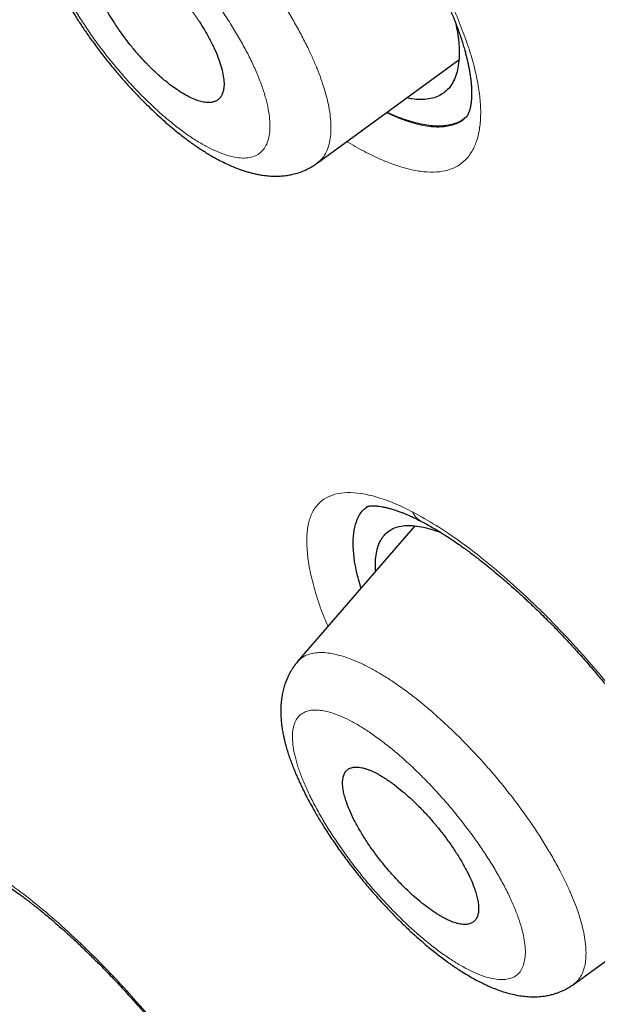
# Model space of a CAD drawing. Header units: millimetres. Extents: x 8 to 473, y 11 to 654.
# Tile 40 of 656: x 398.73 to 404, y 167.23 to 176.22. Entities that reach past the tile are written whole.
import ezdxf

# ---------------------------------------------------------------- set-up
doc = ezdxf.new("R2010")
doc.units = ezdxf.units.MM

msp = doc.modelspace()

# ---------------------------------------------------------------- linework, layer by layer
at = {"color": 7, "linetype": 'Continuous', "lineweight": 30}
for p, q in [((401.4457, 174.9048), (402.7396, 175.8477)), ((402.3381, 171.5961), (401.2658, 170.3557)), ((403.7857, 167.4132), (405.0742, 168.3521))]:
    msp.add_line(p, q, dxfattribs=at)
at = {"color": 8, "linetype": 'Continuous', "lineweight": 0}
msp.add_arc((402.4839, 171.7985), 0.1829, 203.8377, 241.80926, dxfattribs=at)
at = {"color": 7, "linetype": 'Continuous', "lineweight": 30}
for points, knots in [([(461.4343, 127.8744), (461.5028, 128.5627), (461.6393, 129.9326), (461.5397, 132.2118), (461.2898, 134.581), (460.9014, 137.0323), (460.3617, 139.7996), (459.6453, 142.8964), (458.7444, 146.3221), (457.6424, 150.206), (456.3447, 154.5431), (454.9302, 159.3122), (453.4496, 164.132), (451.8166, 169.0606), (450.26, 173.2838), (448.8522, 176.7547), (447.6792, 179.4251), (446.3576, 182.1693), (444.8471, 184.9928), (443.2049, 187.7272), (441.4397, 190.3395), (439.5907, 192.787), (437.5671, 195.1633), (435.4395, 197.4214), (433.265, 199.5544), (430.7073, 201.9013), (427.7673, 204.412), (424.4579, 207.0336), (421.1659, 209.4809), (417.8983, 211.771), (414.664, 213.894), (411.4751, 215.8488), (408.338, 217.6554), (405.2417, 219.3719), (402.1573, 221.0766), (399.0852, 222.7098), (396.0436, 224.2145), (393.0598, 225.5415), (390.1579, 226.6715), (387.3493, 227.6059), (384.6502, 228.3104), (382.3814, 228.6889), (380.5285, 228.788), (379.054, 228.6783), (377.7344, 228.3298), (376.6343, 227.685), (375.8051, 226.7211), (375.2059, 225.4174), (374.8688, 224.0286), (374.8192, 222.9724), (374.8004, 222.5711)], [0, 0, 0, 0, 0.0200047, 0.0398126, 0.0594823, 0.0790442, 0.098539, 0.1240032, 0.1493793, 0.1746635, 0.2089867, 0.2432628, 0.2776948, 0.3122934, 0.3470638, 0.3645565, 0.3821766, 0.3999474, 0.417905, 0.4360854, 0.4514078, 0.4669063, 0.4824142, 0.4977299, 0.5128612, 0.5278497, 0.5501285, 0.5722459, 0.5942634, 0.6162413, 0.6382062, 0.660093, 0.6818368, 0.7033851, 0.7249325, 0.7466767, 0.7685648, 0.7905255, 0.8125089, 0.8345238, 0.8566401, 0.8789195, 0.893908, 0.9090407, 0.9243532, 0.9398664, 0.9553564, 0.9706894, 0.9888644, 1, 1, 1, 1]), ([(459.2222, 127.7834), (459.279, 128.3336), (459.3924, 129.4332), (459.3537, 131.2404), (459.2029, 133.1259), (458.9459, 135.0845), (458.6061, 137.0963), (458.1198, 139.5444), (457.444, 142.4532), (456.5504, 145.8362), (455.5256, 149.4267), (454.3873, 153.2102), (453.1931, 157.1632), (451.9702, 161.1366), (450.6689, 165.1609), (449.2429, 169.2583), (447.9127, 172.7478), (446.7404, 175.5931), (445.7907, 177.7591), (444.7549, 179.9606), (443.6155, 182.1989), (442.3526, 184.4722), (441.0655, 186.5811), (439.779, 188.5047), (438.5312, 190.231), (437.1895, 191.9343), (435.6066, 193.7805), (433.7754, 195.7367), (431.7133, 197.7753), (429.4721, 199.8488), (427.0635, 201.9417), (424.497, 204.0378), (421.9262, 206.0238), (419.3606, 207.9095), (416.5941, 209.8481), (413.6375, 211.7986), (410.5048, 213.7281), (407.4068, 215.5186), (404.335, 217.224), (401.2742, 218.913), (398.2378, 220.5209), (395.2467, 221.9921), (392.5157, 223.1967), (390.0459, 224.1619), (387.8266, 224.9278), (385.6774, 225.5555), (383.6119, 226.0252), (381.7621, 226.2952), (380.1355, 226.3661), (378.7339, 226.2476), (377.5948, 225.9367), (376.7116, 225.4582), (376.0551, 224.8609), (375.5363, 224.1143), (375.1031, 223.1429), (374.7939, 221.9195), (374.6336, 220.4353), (374.6208, 218.8354), (374.7274, 217.1489), (374.9311, 215.3964), (375.3048, 212.9936), (375.9234, 209.8987), (376.8482, 206.079), (377.9052, 202.1902), (379.0464, 198.262), (380.2194, 194.3206), (381.3492, 190.5854), (382.4801, 187.0244), (383.6278, 183.6312), (384.8807, 180.1829), (386.1041, 177.1008), (386.9838, 174.9915), (387.4082, 174.0516), (387.4899, 173.8705)], [0, 0, 0, 0, 0.012215, 0.024412, 0.036596, 0.048766, 0.060927, 0.073082, 0.092172, 0.111249, 0.13031, 0.151946, 0.173571, 0.195212, 0.216878, 0.238563, 0.260269, 0.271132, 0.282006, 0.292893, 0.303792, 0.314705, 0.32563, 0.333834, 0.342045, 0.350258, 0.35847, 0.369407, 0.38033, 0.391239, 0.404312, 0.417369, 0.430424, 0.443476, 0.456526, 0.472832, 0.489119, 0.505383, 0.521624, 0.537868, 0.55414, 0.570431, 0.586733, 0.59978, 0.61283, 0.625882, 0.638943, 0.652018, 0.662926, 0.673848, 0.684783, 0.692993, 0.701206, 0.709417, 0.717621, 0.728547, 0.739459, 0.750357, 0.761244, 0.772118, 0.782981, 0.804686, 0.826372, 0.848038, 0.869678, 0.891304, 0.912939, 0.931134, 0.949343, 0.967563, 0.985796, 0.997263, 1, 1, 1, 1]), ([(400.8524, 178.7216), (400.8887, 178.6901), (400.9601, 178.6278), (401.0661, 178.5297), (401.1688, 178.4306), (401.2784, 178.3203), (401.3939, 178.1987), (401.5137, 178.0663), (401.6265, 177.9358), (401.7321, 177.808), (401.8305, 177.6837), (401.9218, 177.5636), (402.006, 177.4482), (402.0834, 177.3379), (402.1582, 177.2269), (402.2297, 177.1165), (402.2976, 177.0072), (402.3584, 176.9049), (402.4133, 176.8088), (402.4601, 176.7232), (402.5, 176.6476), (402.5339, 176.5811), (402.5645, 176.5188), (402.5923, 176.4605), (402.6183, 176.4038), (402.6418, 176.351), (402.6638, 176.2994), (402.6846, 176.249), (402.7057, 176.1956), (402.7269, 176.1392), (402.7476, 176.0809), (402.7665, 176.0239), (402.7827, 175.9715), (402.7956, 175.9263), (402.8058, 175.8881), (402.8141, 175.8547), (402.8215, 175.8224), (402.8289, 175.7878), (402.836, 175.75), (402.8424, 175.7112), (402.8475, 175.6736), (402.8514, 175.6371), (402.8541, 175.6018), (402.8556, 175.5661), (402.8558, 175.5314), (402.8546, 175.5009), (402.8527, 175.476), (402.8504, 175.4562), (402.8477, 175.4381), (402.8441, 175.4181), (402.8391, 175.3976), (402.8333, 175.3787), (402.8275, 175.3634), (402.8231, 175.3539), (402.8201, 175.348), (402.8183, 175.3448), (402.8165, 175.3417), (402.8146, 175.3385), (402.8121, 175.3348), (402.8092, 175.3308), (402.8057, 175.3264), (402.8028, 175.3236), (402.8012, 175.3221)], [0, 0, 0, 0, 0.028891, 0.056927, 0.084129, 0.110513, 0.14444, 0.176966, 0.208113, 0.237901, 0.266347, 0.293467, 0.319272, 0.343772, 0.366967, 0.392961, 0.416992, 0.439695, 0.461233, 0.48161, 0.49771, 0.513009, 0.52751, 0.541216, 0.55417, 0.568015, 0.579539, 0.592037, 0.605507, 0.619943, 0.635345, 0.651226, 0.66562, 0.67832, 0.689334, 0.698664, 0.707912, 0.718776, 0.731, 0.744365, 0.757678, 0.770286, 0.784097, 0.798179, 0.813521, 0.829194, 0.840994, 0.851094, 0.861159, 0.873019, 0.889235, 0.90476, 0.919847, 0.934301, 0.93931, 0.94389, 0.948562, 0.955034, 0.963428, 0.97373, 0.985926, 1, 1, 1, 1]), ([(398.9732, 177.8897), (398.9635, 177.8781), (398.9461, 177.8569), (398.9248, 177.8261), (398.9091, 177.8007), (398.8971, 177.7793), (398.8869, 177.7597), (398.8776, 177.7401), (398.8644, 177.7098), (398.8493, 177.6691), (398.8341, 177.6159), (398.823, 177.5625), (398.8152, 177.506), (398.8109, 177.4471), (398.8104, 177.3841), (398.8137, 177.3225), (398.8199, 177.2637), (398.8285, 177.2067), (398.8397, 177.1486), (398.8542, 177.0871), (398.8718, 177.023), (398.8925, 176.9572), (398.9126, 176.8997), (398.9312, 176.8501), (398.9491, 176.8051), (398.9677, 176.7607), (398.9849, 176.7213), (398.9992, 176.6898), (399.0115, 176.6634), (399.027, 176.6308), (399.0481, 176.5878), (399.0768, 176.5317), (399.1091, 176.4713), (399.1455, 176.4062), (399.186, 176.337), (399.2327, 176.2608), (399.2862, 176.1775), (399.347, 176.0876), (399.4154, 175.9917), (399.4916, 175.8907), (399.5734, 175.7883), (399.6571, 175.6894), (399.7384, 175.5984), (399.8155, 175.5165), (399.8879, 175.4432), (399.9553, 175.3781), (400.0173, 175.3208), (400.0738, 175.2708), (400.1265, 175.226), (400.1749, 175.1863), (400.2198, 175.151), (400.2601, 175.1205), (400.295, 175.0951), (400.3282, 175.0715), (400.3631, 175.0476), (400.4028, 175.0215), (400.4449, 174.9952), (400.4915, 174.9675), (400.5433, 174.9386), (400.5991, 174.9101), (400.6521, 174.8855), (400.7021, 174.8644), (400.7478, 174.8472), (400.7893, 174.8334), (400.8256, 174.8225), (400.8609, 174.8133), (400.8979, 174.805), (400.9428, 174.7968), (400.995, 174.7901), (401.0519, 174.7869), (401.1072, 174.7878), (401.1585, 174.7924), (401.2115, 174.8012), (401.2658, 174.8149), (401.3095, 174.8305), (401.3384, 174.8429), (401.3574, 174.8518), (401.3814, 174.8642), (401.4119, 174.8817), (401.4332, 174.8966), (401.445, 174.9049)], [0, 0, 0, 0, 0.011136, 0.020237, 0.027291, 0.032775, 0.038148, 0.043511, 0.048845, 0.06285, 0.076132, 0.090855, 0.104659, 0.120068, 0.136643, 0.153032, 0.166946, 0.180742, 0.195794, 0.209823, 0.225816, 0.242278, 0.256648, 0.266394, 0.277011, 0.287932, 0.296974, 0.303925, 0.309333, 0.314932, 0.32603, 0.338365, 0.352676, 0.366513, 0.381866, 0.398745, 0.417163, 0.437141, 0.458646, 0.48156, 0.505867, 0.529704, 0.552022, 0.572844, 0.592182, 0.610042, 0.626427, 0.641336, 0.654767, 0.668049, 0.679642, 0.690186, 0.699796, 0.707059, 0.716292, 0.72721, 0.738377, 0.749602, 0.764224, 0.779595, 0.794027, 0.806652, 0.819833, 0.830408, 0.839757, 0.848756, 0.858172, 0.868917, 0.883565, 0.898538, 0.912558, 0.92537, 0.937187, 0.952371, 0.966292, 0.970466, 0.974941, 0.981286, 0.989649, 1, 1, 1, 1]), ([(400.1671, 175.577), (400.1898, 175.5622), (400.2341, 175.5332), (400.2952, 175.5016), (400.3497, 175.479), (400.3912, 175.467), (400.422, 175.4614), (400.4442, 175.4592), (400.4644, 175.459), (400.4827, 175.4607), (400.4992, 175.464), (400.5139, 175.4688), (400.5329, 175.4775), (400.554, 175.4931), (400.5741, 175.5192), (400.5881, 175.5518), (400.5969, 175.5946), (400.5981, 175.6495), (400.5892, 175.7177), (400.5706, 175.7923), (400.5429, 175.8728), (400.5063, 175.9588), (400.464, 176.0428), (400.4188, 176.1226), (400.3841, 176.1786), (400.3585, 176.2175), (400.3442, 176.2389), (400.3294, 176.2604), (400.3142, 176.282), (400.2987, 176.3035), (400.2829, 176.3251), (400.2609, 176.3543), (400.2307, 176.3932), (400.1897, 176.4438), (400.1414, 176.4999), (400.0858, 176.5606), (400.0228, 176.6243), (399.9658, 176.6771), (399.9173, 176.7188), (399.8788, 176.7501), (399.8392, 176.7804), (399.7891, 176.816), (399.7312, 176.8525), (399.6692, 176.8849), (399.6144, 176.9073), (399.5729, 176.9192), (399.5423, 176.9246), (399.5204, 176.9267), (399.5005, 176.9267), (399.4826, 176.925), (399.4666, 176.9217), (399.4523, 176.917), (399.4337, 176.9084), (399.4127, 176.893), (399.3927, 176.8669), (399.3788, 176.8343), (399.3701, 176.7915), (399.369, 176.7368), (399.378, 176.6688), (399.3965, 176.5946), (399.4239, 176.5145), (399.4603, 176.4287), (399.5023, 176.3448), (399.5473, 176.2649), (399.5838, 176.2059), (399.6132, 176.1611), (399.6337, 176.1309), (399.6549, 176.1006), (399.6769, 176.0702), (399.7097, 176.0261), (399.756, 175.9671), (399.8157, 175.8965), (399.8602, 175.8478), (399.8862, 175.8205), (399.8945, 175.8118), (399.903, 175.803), (399.9116, 175.7943), (399.9202, 175.7856), (399.926, 175.7798), (399.9294, 175.7765), (399.9308, 175.7751), (399.9361, 175.7698), (399.9474, 175.7588), (399.9665, 175.7405), (399.9929, 175.7158), (400.0267, 175.6857), (400.0677, 175.6511), (400.1157, 175.6132), (400.1492, 175.5896), (400.1671, 175.577)], [0, 0, 0, 0, 0.018738, 0.036585, 0.05354, 0.069604, 0.078385, 0.086876, 0.095074, 0.102982, 0.110599, 0.117924, 0.124959, 0.14108, 0.157057, 0.172893, 0.188587, 0.209288, 0.229743, 0.249952, 0.269535, 0.289611, 0.310182, 0.325941, 0.34198, 0.346616, 0.351275, 0.355957, 0.360662, 0.36539, 0.370141, 0.374915, 0.384757, 0.39625, 0.409394, 0.424188, 0.440631, 0.458725, 0.468395, 0.478477, 0.488973, 0.499881, 0.519, 0.537121, 0.554243, 0.570368, 0.579135, 0.587577, 0.595693, 0.603482, 0.610946, 0.618083, 0.624894, 0.641089, 0.657118, 0.672982, 0.688681, 0.709355, 0.729741, 0.749842, 0.76933, 0.789348, 0.809897, 0.825665, 0.841733, 0.848247, 0.85481, 0.861421, 0.868081, 0.874789, 0.890624, 0.907754, 0.923902, 0.926092, 0.928299, 0.930523, 0.932765, 0.935023, 0.937299, 0.937337, 0.93763, 0.93844, 0.941495, 0.946463, 0.953344, 0.962139, 0.972847, 0.985468, 1, 1, 1, 1]), ([(402.7093, 176.1856), (402.7154, 176.1558), (402.728, 176.095), (402.7386, 176.0097), (402.7438, 175.923), (402.7409, 175.8385), (402.7287, 175.758), (402.7073, 175.687), (402.6768, 175.626), (402.6373, 175.5753), (402.5889, 175.5355), (402.5317, 175.5071), (402.4663, 175.4901), (402.3928, 175.4849), (402.3253, 175.4883), (402.28, 175.4977), (402.2639, 175.5011)], [0, 0, 0, 0, 0.0615614, 0.1258024, 0.1899868, 0.2669429, 0.3438405, 0.4206809, 0.4974676, 0.5742145, 0.6509541, 0.72771, 0.8044401, 0.8811911, 0.9579953, 1, 1, 1, 1]), ([(402.8025, 175.3273), (402.7978, 175.3222), (402.7683, 175.2901), (402.6911, 175.2596), (402.5713, 175.239), (402.4311, 175.2497), (402.2735, 175.2917), (402.157, 175.3331), (402.0906, 175.3681), (402.0853, 175.3709)], [0, 0, 0, 0, 0.03554, 0.226122, 0.416182, 0.605642, 0.794759, 0.983746, 1, 1, 1, 1]), ([(401.8964, 171.7697), (401.8968, 171.77), (401.8976, 171.7706), (401.8987, 171.771), (401.8997, 171.7714), (401.901, 171.7719), (401.9027, 171.7726), (401.9047, 171.7732), (401.9078, 171.7742), (401.9127, 171.7754), (401.9199, 171.7769), (401.9273, 171.7779), (401.9342, 171.7786), (401.94, 171.779), (401.9462, 171.7794), (401.9537, 171.7796), (401.9637, 171.7795), (401.976, 171.7791), (401.9891, 171.7782), (402.0016, 171.777), (402.0181, 171.7749), (402.0404, 171.7714), (402.0685, 171.7657), (402.0982, 171.7584), (402.1262, 171.7506), (402.1545, 171.7418), (402.184, 171.7318), (402.2139, 171.7208), (402.2433, 171.7091), (402.2721, 171.6971), (402.3069, 171.6817), (402.3491, 171.6619), (402.3807, 171.6458), (402.3976, 171.6372)], [0, 0, 0, 0, 0.04839, 0.089061, 0.121942, 0.146989, 0.168045, 0.187891, 0.206534, 0.240588, 0.275961, 0.310345, 0.329446, 0.347602, 0.365413, 0.383774, 0.407917, 0.437793, 0.466617, 0.491561, 0.512597, 0.559915, 0.606443, 0.646764, 0.690334, 0.722178, 0.759, 0.802174, 0.831144, 0.863033, 0.90148, 0.947121, 1, 1, 1, 1]), ([(401.8469, 171.0278), (401.8344, 171.0711), (401.7898, 171.2256), (401.7697, 171.4043), (401.7815, 171.5614), (401.8101, 171.6591), (401.8489, 171.7287), (401.8851, 171.7567), (401.8986, 171.7672)], [0, 0, 0, 0, 0.121969, 0.435876, 0.592911, 0.749944, 0.906871, 1, 1, 1, 1]), ([(401.9805, 171.1824), (401.9804, 171.1833), (401.9767, 171.2157), (401.978, 171.2717), (401.985, 171.3494), (402.0025, 171.4168), (402.0289, 171.4747), (402.0647, 171.5223), (402.1098, 171.5591), (402.1639, 171.5847), (402.2266, 171.599), (402.2973, 171.6019), (402.3753, 171.5941), (402.4605, 171.5746), (402.5287, 171.5541), (402.57, 171.5368), (402.5789, 171.5331)], [0, 0, 0, 0, 0.002439, 0.083401, 0.164452, 0.245601, 0.326867, 0.408284, 0.489907, 0.571687, 0.653233, 0.734585, 0.8158, 0.896908, 0.97793, 1, 1, 1, 1]), ([(402.3976, 171.6372), (402.4301, 171.6198), (402.493, 171.5861), (402.5892, 171.5276), (402.6818, 171.4674), (402.7702, 171.4061), (402.8536, 171.3451), (402.9315, 171.2857), (403.0034, 171.2286), (403.069, 171.1749), (403.128, 171.1252), (403.1818, 171.0788), (403.2296, 171.0367), (403.2708, 170.9997), (403.3055, 170.9681), (403.3372, 170.9389), (403.3695, 170.9088), (403.4053, 170.875), (403.4462, 170.8358), (403.4938, 170.7894), (403.5512, 170.7324), (403.6189, 170.6637), (403.6974, 170.5818), (403.784, 170.4887), (403.8711, 170.3919), (403.9572, 170.2929), (404.0389, 170.196), (404.118, 170.0993), (404.1905, 170.0079), (404.2574, 169.9212), (404.3182, 169.8402), (404.3728, 169.7657), (404.4187, 169.7015), (404.4565, 169.6477), (404.4841, 169.6077), (404.5034, 169.5795), (404.5169, 169.5595), (404.5301, 169.5399), (404.5446, 169.5182), (404.5619, 169.4922), (404.5841, 169.4583), (404.6126, 169.4143), (404.6476, 169.3591), (404.6879, 169.2943), (404.7321, 169.2209), (404.7775, 169.1432), (404.828, 169.0534), (404.88, 168.9566), (404.9312, 168.8551), (404.9753, 168.7622), (405.0145, 168.6739), (405.0488, 168.5909), (405.0783, 168.5136), (405.1022, 168.4458), (405.1212, 168.3869), (405.1362, 168.3364), (405.1478, 168.2938), (405.1555, 168.2626), (405.1606, 168.2408), (405.1642, 168.2251), (405.1678, 168.208), (405.172, 168.1872), (405.1767, 168.1621), (405.1813, 168.1336), (405.1853, 168.1053), (405.1884, 168.0779), (405.1906, 168.0523), (405.1919, 168.0286), (405.1925, 168.0086), (405.1926, 167.9928), (405.1923, 167.9797), (405.1916, 167.9609), (405.1898, 167.9381), (405.1863, 167.9143), (405.1821, 167.8946), (405.1778, 167.8803), (405.174, 167.8704), (405.171, 167.864), (405.1688, 167.86), (405.1673, 167.8575), (405.1659, 167.8553), (405.1642, 167.853), (405.1626, 167.8514), (405.1618, 167.8505)], [0, 0, 0, 0, 0.0256775, 0.0497554, 0.07225, 0.0931691, 0.1125155, 0.1302889, 0.1464869, 0.1611066, 0.1741461, 0.1856148, 0.1965953, 0.2056034, 0.2126731, 0.2193191, 0.2263384, 0.2338034, 0.2426764, 0.2530486, 0.264923, 0.2802453, 0.2975218, 0.3167459, 0.3378708, 0.3561393, 0.3756125, 0.3946492, 0.4121218, 0.4280345, 0.4440071, 0.4580268, 0.4700938, 0.4802076, 0.4883675, 0.4926513, 0.496116, 0.4996458, 0.5037231, 0.5084104, 0.5143904, 0.5229826, 0.533486, 0.5459005, 0.560227, 0.5759283, 0.5912321, 0.6131799, 0.6338473, 0.6532279, 0.6713416, 0.6905099, 0.708059, 0.7239996, 0.7382966, 0.750939, 0.7619345, 0.7712897, 0.7758145, 0.7798276, 0.7843689, 0.7905596, 0.7983872, 0.807461, 0.8175538, 0.826195, 0.835459, 0.8445293, 0.8522431, 0.8585974, 0.8636204, 0.8691717, 0.8848262, 0.8981988, 0.9126707, 0.9283222, 0.938474, 0.9492911, 0.9591674, 0.9660398, 0.9751484, 0.9864744, 1, 1, 1, 1]), ([(401.2675, 170.3566), (401.2584, 170.3456), (401.2422, 170.3261), (401.2229, 170.2982), (401.2094, 170.2766), (401.1994, 170.2593), (401.1908, 170.2435), (401.1787, 170.2192), (401.1637, 170.1851), (401.1481, 170.1413), (401.1352, 170.0947), (401.1251, 170.0452), (401.118, 169.9916), (401.1145, 169.9372), (401.1145, 169.8862), (401.1167, 169.8415), (401.1202, 169.8011), (401.1254, 169.7594), (401.1323, 169.7164), (401.1408, 169.6738), (401.1503, 169.6322), (401.1613, 169.5899), (401.1752, 169.5418), (401.1917, 169.491), (401.2095, 169.4408), (401.2288, 169.3902), (401.2489, 169.341), (401.2694, 169.2938), (401.2884, 169.2519), (401.3072, 169.2122), (401.3296, 169.1665), (401.3577, 169.1116), (401.3936, 169.0448), (401.4384, 168.9658), (401.4938, 168.8734), (401.5606, 168.7688), (401.6352, 168.659), (401.7153, 168.5483), (401.799, 168.4392), (401.8858, 168.3326), (401.9749, 168.229), (402.066, 168.1288), (402.1586, 168.0324), (402.252, 167.9404), (402.3435, 167.8555), (402.4238, 167.7852), (402.4914, 167.729), (402.5471, 167.6847), (402.5982, 167.6457), (402.6448, 167.6117), (402.6885, 167.5811), (402.7321, 167.5518), (402.7793, 167.5215), (402.8319, 167.4896), (402.89, 167.4568), (402.95, 167.4257), (403.0092, 167.398), (403.0664, 167.3739), (403.1203, 167.3541), (403.1733, 167.3372), (403.2314, 167.3219), (403.293, 167.3097), (403.355, 167.3021), (403.4132, 167.2993), (403.4729, 167.3009), (403.5267, 167.3072), (403.5736, 167.3167), (403.6084, 167.326), (403.6395, 167.3362), (403.6638, 167.3456), (403.6833, 167.354), (403.7015, 167.3625), (403.7243, 167.3743), (403.7534, 167.3911), (403.7739, 167.4054), (403.7853, 167.4133)], [0, 0, 0, 0, 0.010333, 0.018476, 0.024411, 0.028732, 0.033096, 0.037597, 0.048773, 0.060813, 0.072692, 0.085689, 0.099864, 0.114801, 0.128581, 0.139648, 0.14981, 0.159858, 0.171962, 0.183279, 0.192406, 0.203285, 0.215663, 0.228729, 0.241162, 0.252594, 0.265609, 0.276685, 0.286222, 0.295386, 0.304658, 0.318321, 0.333761, 0.350981, 0.372717, 0.396775, 0.421901, 0.447046, 0.472074, 0.496939, 0.521692, 0.546377, 0.571027, 0.595671, 0.62011, 0.642825, 0.658541, 0.673124, 0.68657, 0.698839, 0.709939, 0.72115, 0.733372, 0.747447, 0.763163, 0.779945, 0.796012, 0.811286, 0.826537, 0.839749, 0.85453, 0.872702, 0.888827, 0.903399, 0.917857, 0.93434, 0.944076, 0.953134, 0.960806, 0.967729, 0.971843, 0.976085, 0.982085, 0.990066, 1, 1, 1, 1]), ([(402.5028, 168.0805), (402.5028, 168.0804), (402.5029, 168.0804), (402.5033, 168.0801), (402.5046, 168.0792), (402.5094, 168.0759), (402.52, 168.0689), (402.5377, 168.0573), (402.5566, 168.0456), (402.5749, 168.0349), (402.5909, 168.0258), (402.6083, 168.0165), (402.627, 168.0071), (402.6468, 167.9977), (402.6677, 167.9888), (402.6894, 167.9805), (402.7141, 167.9723), (402.7404, 167.9655), (402.7667, 167.9611), (402.79, 167.9594), (402.8104, 167.9602), (402.8283, 167.9629), (402.8437, 167.9674), (402.863, 167.9757), (402.8838, 167.991), (402.9026, 168.0172), (402.9145, 168.0497), (402.92, 168.0877), (402.9194, 168.1302), (402.9132, 168.1766), (402.9018, 168.226), (402.8834, 168.286), (402.8552, 168.3586), (402.8142, 168.4452), (402.7726, 168.5209), (402.7352, 168.5827), (402.7052, 168.6296), (402.6734, 168.6768), (402.6399, 168.7241), (402.6049, 168.7712), (402.5597, 168.8294), (402.5021, 168.8992), (402.4298, 168.9802), (402.3584, 169.0537), (402.2899, 169.1187), (402.2228, 169.1776), (402.1737, 169.2168), (402.143, 169.2397), (402.1333, 169.2469), (402.1236, 169.254), (402.1138, 169.2609), (402.1041, 169.2677), (402.0912, 169.2766), (402.0727, 169.289), (402.0465, 169.3058), (402.0192, 169.322), (401.9925, 169.3367), (401.9679, 169.3492), (401.9416, 169.3614), (401.9139, 169.3726), (401.885, 169.3825), (401.8565, 169.39), (401.8299, 169.3945), (401.8066, 169.3962), (401.7863, 169.3954), (401.7687, 169.3927), (401.7537, 169.3884), (401.7347, 169.3802), (401.7141, 169.365), (401.6954, 169.3389), (401.6835, 169.3065), (401.6782, 169.2686), (401.6789, 169.2261), (401.6851, 169.1799), (401.6964, 169.1307), (401.7147, 169.071), (401.7426, 168.9989), (401.7831, 168.9127), (401.8244, 168.8372), (401.8615, 168.7753), (401.8914, 168.7282), (401.9232, 168.6807), (401.9567, 168.6331), (401.9918, 168.5855), (402.0366, 168.5275), (402.0935, 168.4582), (402.1648, 168.3778), (402.2358, 168.3043), (402.3045, 168.2387), (402.3694, 168.1815), (402.4364, 168.1273), (402.4804, 168.0963), (402.5028, 168.0805)], [0, 0, 0, 0, 0.00001, 0.000086, 0.000292, 0.001067, 0.00406, 0.00898, 0.015827, 0.019973, 0.024601, 0.02971, 0.035301, 0.041374, 0.047928, 0.054964, 0.062481, 0.072912, 0.082842, 0.092271, 0.1012, 0.109628, 0.117556, 0.124983, 0.142048, 0.158701, 0.174942, 0.190771, 0.20619, 0.221197, 0.235796, 0.249985, 0.270643, 0.291363, 0.312148, 0.32257, 0.33301, 0.343467, 0.353941, 0.364434, 0.374944, 0.393095, 0.412311, 0.432595, 0.448513, 0.465033, 0.484248, 0.486821, 0.489408, 0.492008, 0.49462, 0.497246, 0.499884, 0.505119, 0.512429, 0.521811, 0.528437, 0.535809, 0.543928, 0.552793, 0.562405, 0.573056, 0.583133, 0.592637, 0.601569, 0.609927, 0.617712, 0.624924, 0.642041, 0.65873, 0.67499, 0.690822, 0.706227, 0.721205, 0.735757, 0.749884, 0.770355, 0.790962, 0.811706, 0.822135, 0.832601, 0.843101, 0.853638, 0.864211, 0.874821, 0.892605, 0.911618, 0.931861, 0.947855, 0.964544, 0.981925, 1, 1, 1, 1]), ([(398.4192, 168.4345), (398.4427, 168.4217), (398.4875, 168.3971), (398.5554, 168.3556), (398.6184, 168.3147), (398.6759, 168.2752), (398.7273, 168.2386), (398.7719, 168.2057), (398.8095, 168.1773), (398.8397, 168.154), (398.8636, 168.1353), (398.8826, 168.1202), (398.898, 168.1079), (398.9159, 168.0934), (398.9401, 168.0738), (398.9761, 168.0441), (399.0228, 168.0048), (399.0807, 167.9549), (399.1467, 167.8964), (399.22, 167.8297), (399.2985, 167.7559), (399.3823, 167.675), (399.4741, 167.5834), (399.5744, 167.4801), (399.683, 167.3641), (399.7956, 167.2394), (399.9115, 167.1059), (400.03, 166.9641), (400.1483, 166.817), (400.2624, 166.6693), (400.369, 166.526), (400.4669, 166.3892), (400.5564, 166.2595), (400.6376, 166.1373), (400.7036, 166.0344), (400.7564, 165.9493), (400.798, 165.8806), (400.8365, 165.8154), (400.8717, 165.7543), (400.9009, 165.7024), (400.9239, 165.6607), (400.9408, 165.6295), (400.9541, 165.6046), (400.9643, 165.5851), (400.973, 165.5685), (400.9824, 165.5505), (400.995, 165.526), (401.0117, 165.4932), (401.0323, 165.4516), (401.0557, 165.4033), (401.0799, 165.3516), (401.1032, 165.3), (401.1245, 165.2512), (401.1489, 165.1932), (401.1746, 165.1284), (401.2002, 165.0591), (401.2222, 164.9946), (401.241, 164.9341), (401.2571, 164.8766), (401.2702, 164.8234), (401.2808, 164.7727), (401.2891, 164.7238), (401.2944, 164.6796), (401.2969, 164.6427), (401.2973, 164.6143), (401.2965, 164.5931), (401.2947, 164.5728), (401.2922, 164.5583), (401.2899, 164.5486), (401.2881, 164.5427), (401.287, 164.5397), (401.2864, 164.5383), (401.2864, 164.5383), (401.2865, 164.5383)], [0, 0, 0, 0, 0.021734, 0.0414609, 0.0591824, 0.0748963, 0.0885989, 0.1002863, 0.1099545, 0.1176002, 0.123309, 0.1279634, 0.1317917, 0.1348027, 0.1412254, 0.1495256, 0.1610513, 0.1749328, 0.1909034, 0.2077446, 0.2261594, 0.2453631, 0.2653566, 0.2890372, 0.3137484, 0.3394822, 0.3662269, 0.3939926, 0.4227531, 0.4510068, 0.4779307, 0.5035233, 0.5277837, 0.5507125, 0.5723113, 0.5860805, 0.599251, 0.6118237, 0.6237991, 0.6349372, 0.6423867, 0.6486125, 0.6536182, 0.6574062, 0.6603868, 0.6637601, 0.6685263, 0.6755147, 0.6842417, 0.6947017, 0.7063748, 0.7177331, 0.7286779, 0.7392111, 0.7574571, 0.7743336, 0.789928, 0.8065552, 0.8225788, 0.8381906, 0.8539289, 0.8709372, 0.8889565, 0.9043608, 0.9187345, 0.9313239, 0.9452477, 0.9597909, 0.9696739, 0.9803533, 0.991128, 0.9961732, 1, 1, 1, 1])]:
    msp.add_open_spline(points, degree=3, knots=knots, dxfattribs=at)
at = {"color": 8, "linetype": 'Continuous', "lineweight": 0}
for points, knots in [([(400.8283, 178.7762), (400.8877, 178.724), (401.0064, 178.6198), (401.1844, 178.448), (401.3603, 178.267), (401.5331, 178.0769), (401.7014, 177.8793), (401.8641, 177.6753), (402.02, 177.4663), (402.1676, 177.2539), (402.3052, 177.0404), (402.4316, 176.8281), (402.5459, 176.6188), (402.6472, 176.4141), (402.7349, 176.2156), (402.808, 176.0249), (402.8658, 175.8435), (402.9075, 175.673), (402.9324, 175.5153), (402.9411, 175.3711), (402.9337, 175.2415), (402.9105, 175.1276), (402.8716, 175.0302), (402.8174, 174.9502), (402.748, 174.8887), (402.6636, 174.8467), (402.5646, 174.8249), (402.4524, 174.8226), (402.3281, 174.8394), (402.193, 174.8752), (402.0483, 174.929), (401.8945, 175.0028), (401.7841, 175.0617), (401.7237, 175.1008), (401.7189, 175.1039)], [0, 0, 0, 0, 0.032359, 0.064585, 0.09672, 0.128801, 0.160868, 0.192962, 0.225135, 0.257451, 0.289808, 0.322074, 0.354271, 0.386415, 0.418519, 0.450602, 0.482689, 0.514823, 0.547008, 0.579213, 0.611433, 0.643649, 0.675839, 0.707984, 0.740073, 0.772115, 0.804169, 0.836284, 0.868454, 0.900659, 0.932873, 0.965071, 0.997238, 1, 1, 1, 1]), ([(399.9926, 177.6256), (400.0275, 177.5986), (400.0972, 177.5448), (400.2029, 177.455), (400.3085, 177.3597), (400.4134, 177.2586), (400.5171, 177.1526), (400.6191, 177.0422), (400.7187, 176.9282), (400.8153, 176.8109), (400.9084, 176.6912), (400.9973, 176.5697), (401.0814, 176.447), (401.1603, 176.324), (401.2335, 176.2014), (401.3007, 176.08), (401.3581, 175.9672), (401.4065, 175.8633), (401.4469, 175.7682), (401.4821, 175.6758), (401.5118, 175.5866), (401.5358, 175.5011), (401.555, 175.4144), (401.5682, 175.3277), (401.5739, 175.2428), (401.5715, 175.1652), (401.5609, 175.0951), (401.5423, 175.0329), (401.5156, 174.9794), (401.4837, 174.9361), (401.4571, 174.9153), (401.4449, 174.9059)], [0, 0, 0, 0, 0.036109, 0.072125, 0.108075, 0.143975, 0.179837, 0.215667, 0.251473, 0.287266, 0.323064, 0.358895, 0.394765, 0.43068, 0.46664, 0.502635, 0.538651, 0.568672, 0.598691, 0.628706, 0.65872, 0.688744, 0.718784, 0.754766, 0.790687, 0.826569, 0.862431, 0.898289, 0.93416, 0.970064, 1, 1, 1, 1]), ([(399.7775, 177.1709), (399.7437, 177.1965), (399.6766, 177.2477), (399.5792, 177.3118), (399.4854, 177.3658), (399.4022, 177.4056), (399.3289, 177.434), (399.2651, 177.4528), (399.2054, 177.4643), (399.1505, 177.4682), (399.0966, 177.464), (399.0456, 177.4492), (398.9998, 177.4214), (398.9634, 177.3815), (398.9367, 177.3301), (398.9197, 177.2681), (398.9128, 177.196), (398.9162, 177.1143), (398.9298, 177.0237), (398.9531, 176.9254), (398.9864, 176.8203), (399.0293, 176.7088), (399.0816, 176.5921), (399.1421, 176.4719), (399.21, 176.3498), (399.2851, 176.2266), (399.3667, 176.1031), (399.4538, 175.9809), (399.5457, 175.8612), (399.6423, 175.7445), (399.7425, 175.6317), (399.8448, 175.5244), (399.9477, 175.4241), (400.0504, 175.3317), (400.1525, 175.2475), (400.253, 175.1724), (400.3506, 175.1075), (400.4448, 175.0532), (400.5345, 175.0101), (400.6189, 174.9783), (400.6965, 174.9586), (400.7671, 174.9511), (400.8303, 174.9556), (400.8852, 174.972), (400.9309, 175.0005), (400.9671, 175.0411), (400.9936, 175.0935), (401.0107, 175.1563), (401.0178, 175.2286), (401.0148, 175.31), (401.0017, 175.4001), (400.9787, 175.498), (400.9458, 175.6029), (400.9031, 175.7139), (400.851, 175.8301), (400.7907, 175.9499), (400.7226, 176.0716), (400.6471, 176.1947), (400.5648, 176.3182), (400.477, 176.4405), (400.3845, 176.5603), (400.2879, 176.6768), (400.1879, 176.789), (400.0859, 176.8959), (399.9831, 176.9956), (399.8798, 177.0884), (399.8117, 177.1433), (399.7775, 177.1709)], [0, 0, 0, 0, 0.015666, 0.031208, 0.046782, 0.062541, 0.075041, 0.087558, 0.100175, 0.112689, 0.125068, 0.140746, 0.156284, 0.17184, 0.187566, 0.203285, 0.218842, 0.234394, 0.250093, 0.265729, 0.281252, 0.29682, 0.312589, 0.328318, 0.34388, 0.359424, 0.3751, 0.390665, 0.406152, 0.421718, 0.437521, 0.453302, 0.468889, 0.484428, 0.500066, 0.515718, 0.531271, 0.54688, 0.562699, 0.578341, 0.593868, 0.609432, 0.625185, 0.640804, 0.656304, 0.671842, 0.687576, 0.70342, 0.719018, 0.734517, 0.750067, 0.765718, 0.781239, 0.796789, 0.812521, 0.828208, 0.843748, 0.859295, 0.874999, 0.890651, 0.90618, 0.921736, 0.93747, 0.953128, 0.968668, 0.984242, 1, 1, 1, 1]), ([(402.0817, 175.3683), (402.089, 175.3644), (402.1583, 175.3271), (402.2777, 175.2837), (402.436, 175.2411), (402.5759, 175.2309), (402.6937, 175.2534), (402.7683, 175.2864), (402.7961, 175.32), (402.8005, 175.3253)], [0, 0, 0, 0, 0.022354, 0.211627, 0.400857, 0.5896, 0.777546, 0.965355, 1, 1, 1, 1]), ([(401.5456, 170.6792), (401.5348, 170.7042), (401.4932, 170.8002), (401.4408, 170.9546), (401.3719, 171.2017), (401.3448, 171.4161), (401.3585, 171.5912), (401.3897, 171.7013), (401.4424, 171.788), (401.5403, 171.8713), (401.7108, 171.9163), (401.9371, 171.8812), (402.1449, 171.8086), (402.2594, 171.7526), (402.3166, 171.7246)], [0, 0, 0, 0, 0.024581, 0.09439, 0.164164, 0.303396, 0.372999, 0.44255, 0.512071, 0.581628, 0.720854, 0.860336, 0.930168, 1, 1, 1, 1]), ([(402.3166, 171.7246), (402.3879, 171.6852), (402.5302, 171.6065), (402.7599, 171.4493), (402.9964, 171.2673), (403.2378, 171.0605), (403.4807, 170.8323), (403.7216, 170.5857), (403.9564, 170.3242), (404.1811, 170.0521), (404.3924, 169.7739), (404.5878, 169.4932), (404.7643, 169.2138), (404.919, 168.9401), (405.0482, 168.6771), (405.1497, 168.4294), (405.223, 168.2004), (405.2674, 167.9928), (405.2824, 167.8096), (405.2676, 167.6537), (405.2222, 167.5285), (405.1473, 167.4356), (405.0449, 167.3754), (404.9163, 167.3493), (404.7649, 167.3548), (404.6455, 167.388), (404.5857, 167.4045)], [0, 0, 0, 0, 0.041954, 0.083687, 0.125314, 0.16691, 0.208537, 0.250259, 0.291965, 0.333574, 0.375166, 0.41679, 0.458488, 0.50032, 0.542137, 0.583816, 0.625434, 0.667023, 0.708601, 0.750193, 0.791769, 0.833323, 0.874902, 0.916524, 0.958209, 1, 1, 1, 1]), ([(401.268, 170.3559), (401.2697, 170.3583), (401.2818, 170.3751), (401.3119, 170.3978), (401.3588, 170.423), (401.4141, 170.4374), (401.4762, 170.4425), (401.5446, 170.4383), (401.619, 170.4247), (401.6988, 170.4021), (401.7838, 170.3705), (401.8734, 170.33), (401.9673, 170.2809), (402.0651, 170.2229), (402.1661, 170.1571), (402.2355, 170.1064), (402.2703, 170.081)], [0, 0, 0, 0, 0.012251, 0.088271, 0.164319, 0.240426, 0.316398, 0.39223, 0.46798, 0.54369, 0.619405, 0.695169, 0.771035, 0.847074, 0.923375, 1, 1, 1, 1]), ([(402.2703, 170.081), (402.3054, 170.0542), (402.3755, 170.0007), (402.4821, 169.9116), (402.5888, 169.817), (402.695, 169.7169), (402.8003, 169.612), (402.904, 169.5029), (403.0055, 169.3902), (403.1042, 169.2745), (403.1995, 169.1565), (403.2908, 169.0367), (403.3773, 168.9159), (403.4587, 168.795), (403.5346, 168.6746), (403.6045, 168.5555), (403.6644, 168.445), (403.7153, 168.3432), (403.758, 168.2501), (403.7955, 168.1598), (403.8275, 168.0728), (403.8538, 167.9893), (403.8754, 167.9049), (403.8911, 167.8206), (403.8995, 167.7382), (403.8997, 167.6629), (403.8916, 167.5952), (403.8755, 167.5353), (403.8512, 167.4838), (403.8216, 167.4426), (403.7964, 167.4231), (403.785, 167.4142)], [0, 0, 0, 0, 0.036152, 0.072213, 0.10821, 0.144157, 0.180066, 0.215941, 0.25179, 0.287624, 0.323462, 0.359329, 0.395229, 0.431169, 0.467149, 0.503161, 0.539192, 0.569225, 0.599255, 0.629282, 0.659306, 0.689339, 0.719388, 0.755369, 0.791278, 0.827142, 0.86298, 0.898812, 0.934657, 0.970536, 1, 1, 1, 1]), ([(402.0586, 169.6166), (402.0248, 169.6421), (401.9575, 169.6929), (401.8603, 169.7569), (401.767, 169.8111), (401.6846, 169.8513), (401.6124, 169.8803), (401.5498, 169.8999), (401.4915, 169.9124), (401.4381, 169.9175), (401.3861, 169.9147), (401.3374, 169.9018), (401.2942, 169.8761), (401.2607, 169.8387), (401.2371, 169.7899), (401.2232, 169.7307), (401.2195, 169.6616), (401.2263, 169.5829), (401.2433, 169.4954), (401.27, 169.4002), (401.3067, 169.2981), (401.3531, 169.1898), (401.4089, 169.076), (401.4726, 168.9586), (401.5438, 168.8392), (401.622, 168.7185), (401.7064, 168.5976), (401.7962, 168.4776), (401.8907, 168.36), (401.9896, 168.2451), (402.0918, 168.134), (402.1958, 168.028), (402.3001, 167.929), (402.4039, 167.8375), (402.5067, 167.7541), (402.6074, 167.6795), (402.705, 167.6148), (402.7988, 167.5605), (402.8878, 167.517), (402.971, 167.4845), (403.0471, 167.4639), (403.116, 167.4552), (403.1771, 167.4582), (403.2298, 167.4727), (403.2729, 167.4992), (403.3064, 167.5374), (403.3299, 167.587), (403.3436, 167.6469), (403.3474, 167.7166), (403.3413, 167.795), (403.3249, 167.8822), (403.2984, 167.9769), (403.2619, 168.0786), (403.2157, 168.1865), (403.1601, 168.2996), (403.0963, 168.4163), (403.0249, 168.5352), (402.9461, 168.6556), (402.8608, 168.7765), (402.7701, 168.8965), (402.675, 169.0141), (402.5759, 169.1286), (402.4738, 169.2392), (402.3701, 169.3445), (402.2659, 169.443), (402.1616, 169.5348), (402.0931, 169.5892), (402.0586, 169.6166)], [0, 0, 0, 0, 0.015657, 0.031197, 0.046773, 0.06254, 0.075038, 0.087554, 0.100172, 0.112686, 0.125064, 0.14074, 0.156278, 0.171834, 0.18756, 0.203284, 0.218844, 0.234394, 0.250087, 0.265728, 0.281253, 0.29682, 0.312587, 0.328329, 0.343896, 0.359438, 0.375104, 0.390665, 0.40615, 0.421719, 0.437528, 0.453308, 0.468894, 0.484435, 0.500077, 0.515724, 0.531275, 0.546885, 0.562709, 0.578349, 0.593875, 0.60944, 0.625194, 0.640811, 0.656311, 0.671851, 0.687586, 0.703202, 0.718869, 0.734578, 0.750065, 0.765718, 0.78124, 0.796789, 0.81252, 0.828208, 0.843748, 0.859294, 0.874999, 0.89065, 0.906178, 0.921734, 0.937471, 0.953126, 0.968664, 0.984239, 1, 1, 1, 1]), ([(398.3327, 168.523), (398.3978, 168.486), (398.5275, 168.4121), (398.743, 168.2586), (398.9687, 168.0782), (399.2027, 167.8707), (399.4412, 167.64), (399.6809, 167.3891), (399.9178, 167.1211), (400.148, 166.8407), (400.368, 166.5525), (400.5745, 166.2608), (400.7641, 165.9701), (400.9331, 165.6852), (401.0773, 165.4119), (401.1946, 165.1549), (401.284, 164.9178), (401.3445, 164.7038), (401.3753, 164.5162), (401.3753, 164.3583), (401.3439, 164.2338), (401.2823, 164.1438), (401.1925, 164.0889), (401.0753, 164.0704), (400.9344, 164.0856), (400.821, 164.1268), (400.7642, 164.1475)], [0, 0, 0, 0, 0.0419641, 0.0837838, 0.125516, 0.1671783, 0.2087771, 0.2503364, 0.2918767, 0.3334338, 0.3750391, 0.4166951, 0.4584064, 0.5002108, 0.5419896, 0.5836545, 0.6252796, 0.6668947, 0.7085158, 0.7501734, 0.7917993, 0.8333558, 0.8749121, 0.9165088, 0.9581842, 1, 1, 1, 1])]:
    msp.add_open_spline(points, degree=3, knots=knots, dxfattribs=at)

doc.saveas('drawing.dxf')
